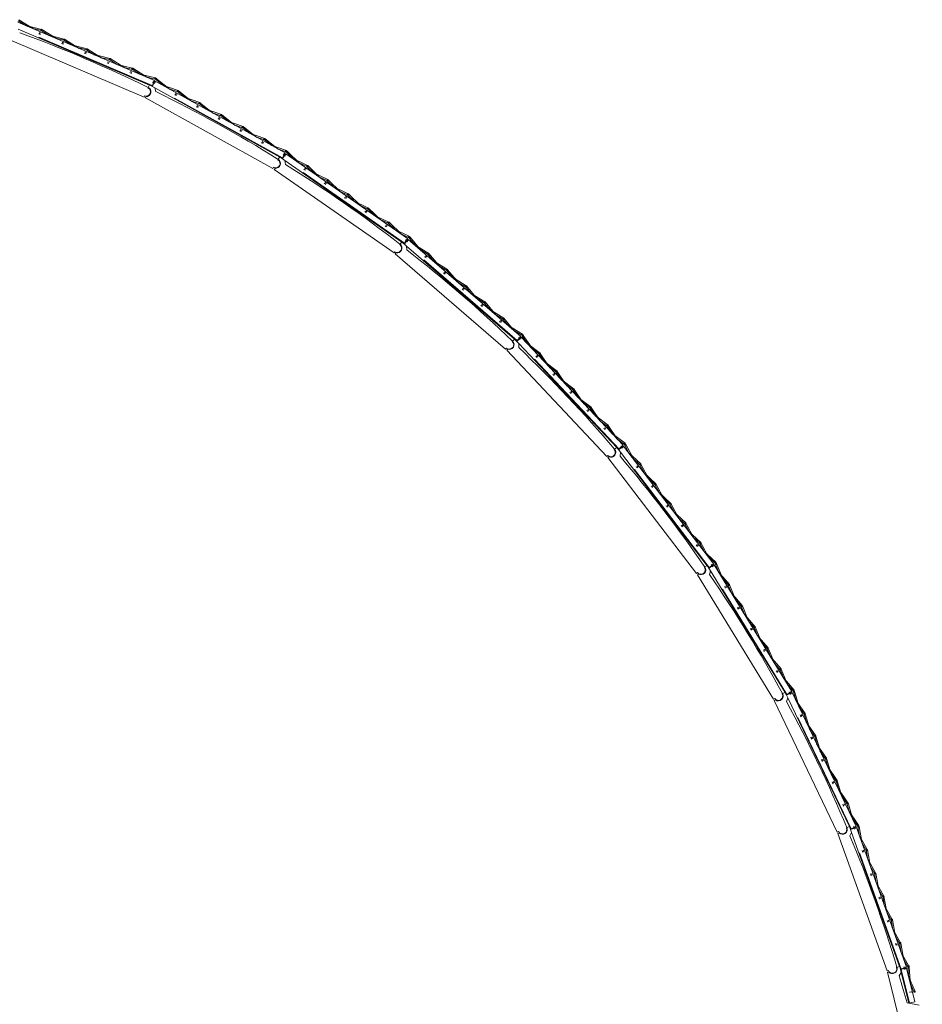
# Model space of a CAD drawing. Header units: metres. Extents: x 135583 to 135939, y 457896 to 458258.
# Tile 587 of 599: x 135721 to 135736, y 458238 to 458254. Entities that reach past the tile are written whole.
import ezdxf

# ---------------------------------------------------------------- set-up
doc = ezdxf.new("R2010")
doc.units = ezdxf.units.M
doc.linetypes.add('Hidden', pattern=[4, 2, -2])
doc.layers.add('NIEUWE INSTALLATIE', color=250, linetype='Continuous', lineweight=0)

msp = doc.modelspace()

# ---------------------------------------------------------------- linework, layer by layer
at = {"layer": 'NIEUWE INSTALLATIE', "linetype": 'Hidden'}
for p, q in [((135723.341, 458252.435), (135721.126, 458253.379)), ((135725.451, 458251.262), (135723.345, 458252.429)), ((135727.429, 458249.879), (135725.454, 458251.256)), ((135729.255, 458248.299), (135727.432, 458249.873)), ((135730.908, 458246.54), (135729.257, 458248.293)), ((135732.372, 458244.621), (135730.91, 458246.534)), ((135733.631, 458242.561), (135732.373, 458244.614)), ((135734.672, 458240.382), (135733.632, 458242.554)), ((135735.483, 458238.109), (135734.671, 458240.376)), ((135735.616, 458237.555), (135735.482, 458238.102))]:
    msp.add_line(p, q, dxfattribs=at)
at = {"layer": 'NIEUWE INSTALLATIE'}
for p, q in [((135723.376, 458252.517), (135721.161, 458253.462)), ((135721.169, 458253.486), (135721.302, 458253.402)), ((135721.417, 458253.353), (135721.18, 458253.503)), ((135721.546, 458253.346), (135721.274, 458253.414)), ((135721.168, 458253.35), (135723.296, 458252.443)), ((135721.389, 458253.365), (135721.542, 458253.327)), ((135721.5, 458253.277), (135721.513, 458253.268)), ((135721.524, 458253.285), (135721.511, 458253.293)), ((135721.516, 458253.267), (135721.531, 458253.264)), ((135721.535, 458253.283), (135721.521, 458253.287)), ((135721.539, 458253.328), (135721.671, 458253.244)), ((135721.786, 458253.195), (135721.549, 458253.345)), ((135721.915, 458253.189), (135721.643, 458253.256)), ((135721.031, 458253.175), (135723.207, 458252.247)), ((135721.758, 458253.207), (135721.911, 458253.17)), ((135721.869, 458253.119), (135721.882, 458253.111)), ((135721.893, 458253.128), (135721.88, 458253.136)), ((135721.885, 458253.11), (135721.9, 458253.106)), ((135721.905, 458253.126), (135721.89, 458253.129)), ((135721.908, 458253.171), (135722.041, 458253.087)), ((135722.156, 458253.038), (135721.918, 458253.188)), ((135722.285, 458253.032), (135722.012, 458253.099)), ((135722.127, 458253.05), (135722.28, 458253.012)), ((135722.239, 458252.962), (135722.251, 458252.954)), ((135722.262, 458252.971), (135722.249, 458252.979)), ((135722.254, 458252.952), (135722.269, 458252.949)), ((135722.274, 458252.968), (135722.259, 458252.972)), ((135722.277, 458253.013), (135722.41, 458252.929)), ((135722.525, 458252.88), (135722.288, 458253.03)), ((135722.654, 458252.874), (135722.381, 458252.942)), ((135722.496, 458252.892), (135722.649, 458252.855)), ((135722.608, 458252.804), (135722.621, 458252.796)), ((135722.631, 458252.813), (135722.618, 458252.821)), ((135722.623, 458252.795), (135722.638, 458252.791)), ((135722.643, 458252.811), (135722.628, 458252.814)), ((135722.646, 458252.856), (135722.779, 458252.772)), ((135722.894, 458252.723), (135722.657, 458252.873)), ((135723.023, 458252.717), (135722.751, 458252.784)), ((135722.866, 458252.735), (135723.018, 458252.697)), ((135722.977, 458252.647), (135722.99, 458252.639)), ((135723, 458252.656), (135722.988, 458252.664)), ((135722.993, 458252.637), (135723.007, 458252.634)), ((135723.012, 458252.653), (135722.997, 458252.657)), ((135723.015, 458252.699), (135723.148, 458252.615)), ((135723.263, 458252.565), (135723.026, 458252.715)), ((135723.392, 458252.559), (135723.12, 458252.627)), ((135723.235, 458252.578), (135723.387, 458252.54)), ((135723.296, 458252.445), (135723.274, 458252.405)), ((135723.384, 458252.396), (135723.296, 458252.445)), ((135723.313, 458252.436), (135723.337, 458252.425)), ((135723.376, 458252.517), (135723.337, 458252.425)), ((135723.34, 458252.421), (135723.388, 458252.508)), ((135723.346, 458252.489), (135723.359, 458252.481)), ((135723.37, 458252.498), (135723.357, 458252.506)), ((135723.37, 458252.472), (135723.385, 458252.467)), ((135723.391, 458252.486), (135723.377, 458252.491)), ((135725.494, 458251.341), (135723.388, 458252.508)), ((135723.399, 458252.531), (135723.523, 458252.434)), ((135723.632, 458252.373), (135723.412, 458252.546)), ((135723.76, 458252.353), (135723.496, 458252.449)), ((135723.207, 458252.247), (135723.216, 458252.268)), ((135723.271, 458252.396), (135723.274, 458252.403)), ((135723.401, 458252.335), (135723.384, 458252.396)), ((135723.384, 458252.396), (135725.408, 458251.274)), ((135723.605, 458252.388), (135723.753, 458252.335)), ((135723.707, 458252.289), (135723.719, 458252.279)), ((135723.731, 458252.295), (135723.719, 458252.304)), ((135723.721, 458252.278), (135723.736, 458252.273)), ((135723.742, 458252.292), (135723.728, 458252.297)), ((135723.75, 458252.336), (135723.874, 458252.239)), ((135723.983, 458252.178), (135723.763, 458252.352)), ((135724.111, 458252.159), (135723.847, 458252.254)), ((135723.239, 458252.254), (135723.229, 458252.236)), ((135723.229, 458252.236), (135725.298, 458251.089)), ((135723.956, 458252.193), (135724.104, 458252.14)), ((135724.082, 458252.101), (135724.07, 458252.11)), ((135724.093, 458252.097), (135724.079, 458252.102)), ((135724.101, 458252.142), (135724.225, 458252.044)), ((135724.334, 458251.984), (135724.114, 458252.157)), ((135724.058, 458252.094), (135724.07, 458252.085)), ((135724.072, 458252.083), (135724.087, 458252.078)), ((135724.462, 458251.964), (135724.198, 458252.059)), ((135724.307, 458251.999), (135724.455, 458251.946)), ((135724.452, 458251.947), (135724.576, 458251.85)), ((135724.685, 458251.789), (135724.465, 458251.963)), ((135724.409, 458251.9), (135724.421, 458251.89)), ((135724.433, 458251.906), (135724.421, 458251.915)), ((135724.423, 458251.889), (135724.438, 458251.884)), ((135724.444, 458251.902), (135724.43, 458251.907)), ((135724.813, 458251.77), (135724.549, 458251.865)), ((135724.658, 458251.804), (135724.806, 458251.751)), ((135724.76, 458251.705), (135724.772, 458251.696)), ((135724.784, 458251.711), (135724.771, 458251.722)), ((135724.775, 458251.694), (135724.789, 458251.689)), ((135724.796, 458251.708), (135724.781, 458251.713)), ((135724.803, 458251.753), (135724.927, 458251.655)), ((135725.036, 458251.595), (135724.816, 458251.768)), ((135725.164, 458251.575), (135724.9, 458251.67)), ((135725.009, 458251.61), (135725.157, 458251.556)), ((135725.111, 458251.51), (135725.123, 458251.501)), ((135725.135, 458251.517), (135725.123, 458251.526)), ((135725.126, 458251.5), (135725.14, 458251.494)), ((135725.147, 458251.513), (135725.132, 458251.518)), ((135725.154, 458251.558), (135725.278, 458251.461)), ((135725.387, 458251.4), (135725.167, 458251.574)), ((135725.515, 458251.381), (135725.251, 458251.476)), ((135725.36, 458251.415), (135725.508, 458251.362)), ((135725.494, 458251.341), (135725.446, 458251.253)), ((135725.449, 458251.248), (135725.506, 458251.33)), ((135725.462, 458251.316), (135725.474, 458251.307)), ((135725.486, 458251.322), (135725.474, 458251.332)), ((135725.484, 458251.296), (135725.498, 458251.29)), ((135725.507, 458251.308), (135725.493, 458251.315)), ((135727.481, 458249.952), (135725.506, 458251.33)), ((135725.519, 458251.352), (135725.632, 458251.242)), ((135725.734, 458251.171), (135725.533, 458251.366)), ((135725.377, 458251.231), (135725.381, 458251.238)), ((135725.408, 458251.277), (135725.382, 458251.24)), ((135725.49, 458251.219), (135725.408, 458251.277)), ((135725.423, 458251.266), (135725.446, 458251.253)), ((135725.501, 458251.157), (135725.49, 458251.219)), ((135725.49, 458251.219), (135727.388, 458249.895)), ((135725.859, 458251.138), (135725.606, 458251.26)), ((135725.709, 458251.188), (135725.851, 458251.12)), ((135726.064, 458250.941), (135725.862, 458251.136)), ((135725.298, 458251.089), (135725.309, 458251.109)), ((135725.331, 458251.092), (135725.319, 458251.076)), ((135725.319, 458251.076), (135727.26, 458249.722)), ((135725.8, 458251.079), (135725.811, 458251.069)), ((135725.813, 458251.067), (135725.827, 458251.06)), ((135725.825, 458251.083), (135725.814, 458251.094)), ((135725.836, 458251.078), (135725.822, 458251.085)), ((135725.848, 458251.122), (135725.961, 458251.013)), ((135726.188, 458250.909), (135725.936, 458251.03)), ((135726.038, 458250.959), (135726.18, 458250.891)), ((135726.129, 458250.85), (135726.14, 458250.839)), ((135726.154, 458250.853), (135726.143, 458250.864)), ((135726.143, 458250.837), (135726.156, 458250.831)), ((135726.165, 458250.849), (135726.151, 458250.855)), ((135726.177, 458250.892), (135726.29, 458250.783)), ((135726.393, 458250.711), (135726.191, 458250.907)), ((135726.518, 458250.679), (135726.265, 458250.801)), ((135726.367, 458250.729), (135726.509, 458250.661)), ((135726.506, 458250.663), (135726.619, 458250.553)), ((135726.722, 458250.482), (135726.52, 458250.677)), ((135726.458, 458250.62), (135726.469, 458250.609)), ((135726.483, 458250.624), (135726.472, 458250.634)), ((135726.472, 458250.608), (135726.485, 458250.601)), ((135726.494, 458250.619), (135726.48, 458250.626)), ((135726.847, 458250.449), (135726.594, 458250.571)), ((135726.696, 458250.499), (135726.838, 458250.431)), ((135726.787, 458250.39), (135726.798, 458250.38)), ((135726.812, 458250.394), (135726.801, 458250.405)), ((135726.801, 458250.378), (135726.815, 458250.371)), ((135726.823, 458250.389), (135726.81, 458250.396)), ((135726.835, 458250.433), (135726.948, 458250.324)), ((135727.051, 458250.252), (135726.849, 458250.447)), ((135727.176, 458250.22), (135726.923, 458250.341)), ((135727.026, 458250.27), (135727.167, 458250.202)), ((135727.165, 458250.203), (135727.278, 458250.094)), ((135727.38, 458250.023), (135727.179, 458250.218)), ((135727.117, 458250.161), (135727.127, 458250.15)), ((135727.13, 458250.148), (135727.144, 458250.142)), ((135727.141, 458250.165), (135727.131, 458250.175)), ((135727.152, 458250.16), (135727.139, 458250.166)), ((135727.505, 458249.99), (135727.252, 458250.112)), ((135727.355, 458250.04), (135727.496, 458249.972)), ((135727.353, 458249.856), (135727.357, 458249.862)), ((135727.388, 458249.898), (135727.358, 458249.864)), ((135727.463, 458249.832), (135727.388, 458249.898)), ((135727.402, 458249.885), (135727.424, 458249.87)), ((135727.481, 458249.952), (135727.424, 458249.87)), ((135727.426, 458249.865), (135727.491, 458249.941)), ((135727.446, 458249.931), (135727.457, 458249.921)), ((135727.471, 458249.935), (135727.46, 458249.945)), ((135727.466, 458249.909), (135727.479, 458249.902)), ((135727.489, 458249.919), (135727.477, 458249.926)), ((135729.314, 458248.367), (135727.491, 458249.941)), ((135727.506, 458249.961), (135727.607, 458249.841)), ((135727.702, 458249.759), (135727.521, 458249.974)), ((135727.823, 458249.713), (135727.584, 458249.861)), ((135727.26, 458249.722), (135727.273, 458249.741)), ((135727.292, 458249.722), (135727.279, 458249.707)), ((135727.279, 458249.707), (135729.07, 458248.161)), ((135727.468, 458249.769), (135727.463, 458249.832)), ((135727.463, 458249.832), (135729.215, 458248.32)), ((135727.678, 458249.779), (135727.812, 458249.696)), ((135728.006, 458249.496), (135727.825, 458249.711)), ((135727.758, 458249.661), (135727.767, 458249.649)), ((135727.77, 458249.647), (135727.783, 458249.639)), ((135727.783, 458249.662), (135727.773, 458249.674)), ((135727.793, 458249.656), (135727.78, 458249.664)), ((135727.81, 458249.699), (135727.911, 458249.578)), ((135728.127, 458249.451), (135727.888, 458249.598)), ((135727.982, 458249.517), (135728.116, 458249.434)), ((135728.062, 458249.399), (135728.071, 458249.387)), ((135728.074, 458249.385), (135728.087, 458249.377)), ((135728.087, 458249.4), (135728.077, 458249.411)), ((135728.097, 458249.394), (135728.084, 458249.402)), ((135728.114, 458249.436), (135728.215, 458249.316)), ((135728.309, 458249.234), (135728.129, 458249.449)), ((135728.43, 458249.189), (135728.191, 458249.336)), ((135728.286, 458249.254), (135728.42, 458249.172)), ((135728.365, 458249.136), (135728.375, 458249.125)), ((135728.377, 458249.123), (135728.39, 458249.115)), ((135728.39, 458249.138), (135728.381, 458249.149)), ((135728.401, 458249.132), (135728.388, 458249.14)), ((135728.418, 458249.174), (135728.519, 458249.054)), ((135728.613, 458248.972), (135728.433, 458249.187)), ((135728.734, 458248.927), (135728.495, 458249.074)), ((135728.59, 458248.992), (135728.724, 458248.91)), ((135728.721, 458248.912), (135728.822, 458248.791)), ((135728.917, 458248.71), (135728.737, 458248.925)), ((135728.669, 458248.874), (135728.679, 458248.863)), ((135728.681, 458248.86), (135728.694, 458248.853)), ((135728.694, 458248.875), (135728.684, 458248.887)), ((135728.705, 458248.87), (135728.692, 458248.877)), ((135729.038, 458248.664), (135728.799, 458248.812)), ((135728.894, 458248.73), (135729.028, 458248.647)), ((135728.973, 458248.612), (135728.983, 458248.6)), ((135728.985, 458248.598), (135728.998, 458248.59)), ((135728.998, 458248.613), (135728.988, 458248.625)), ((135729.008, 458248.607), (135728.996, 458248.615)), ((135729.025, 458248.649), (135729.126, 458248.529)), ((135729.221, 458248.447), (135729.04, 458248.662)), ((135729.342, 458248.402), (135729.103, 458248.549)), ((135729.197, 458248.468), (135729.331, 458248.385)), ((135729.177, 458248.284), (135729.181, 458248.29)), ((135729.216, 458248.322), (135729.183, 458248.291)), ((135729.284, 458248.25), (135729.216, 458248.322)), ((135729.229, 458248.308), (135729.248, 458248.291)), ((135729.314, 458248.367), (135729.248, 458248.291)), ((135729.25, 458248.286), (135729.323, 458248.355)), ((135729.277, 458248.35), (135729.286, 458248.338)), ((135729.302, 458248.351), (135729.292, 458248.362)), ((135729.295, 458248.326), (135729.307, 458248.317)), ((135729.319, 458248.333), (135729.307, 458248.342)), ((135730.974, 458246.602), (135729.323, 458248.355)), ((135729.34, 458248.373), (135729.428, 458248.243)), ((135729.514, 458248.152), (135729.356, 458248.384)), ((135729.629, 458248.094), (135729.407, 458248.265)), ((135729.07, 458248.161), (135729.085, 458248.178)), ((135729.103, 458248.158), (135729.088, 458248.144)), ((135729.088, 458248.144), (135730.711, 458246.422)), ((135729.282, 458248.186), (135729.284, 458248.25)), ((135729.284, 458248.25), (135730.871, 458246.565)), ((135729.493, 458248.174), (135729.617, 458248.079)), ((135729.559, 458248.049), (135729.568, 458248.036)), ((135729.57, 458248.034), (135729.582, 458248.025)), ((135729.584, 458248.047), (135729.576, 458248.06)), ((135729.594, 458248.041), (135729.582, 458248.05)), ((135729.615, 458248.081), (135729.703, 458247.951)), ((135729.789, 458247.86), (135729.632, 458248.092)), ((135729.905, 458247.802), (135729.682, 458247.973)), ((135729.768, 458247.882), (135729.892, 458247.786)), ((135729.89, 458247.789), (135729.978, 458247.659)), ((135730.064, 458247.568), (135729.907, 458247.8)), ((135729.835, 458247.757), (135729.843, 458247.744)), ((135729.845, 458247.742), (135729.857, 458247.733)), ((135729.86, 458247.755), (135729.851, 458247.768)), ((135729.869, 458247.748), (135729.857, 458247.758)), ((135730.18, 458247.51), (135729.957, 458247.681)), ((135730.043, 458247.59), (135730.168, 458247.494)), ((135730.11, 458247.465), (135730.118, 458247.452)), ((135730.135, 458247.463), (135730.126, 458247.476)), ((135730.145, 458247.456), (135730.133, 458247.466)), ((135730.166, 458247.497), (135730.254, 458247.366)), ((135730.339, 458247.275), (135730.182, 458247.508)), ((135730.12, 458247.45), (135730.132, 458247.441)), ((135730.455, 458247.218), (135730.232, 458247.389)), ((135730.318, 458247.298), (135730.443, 458247.202)), ((135730.385, 458247.172), (135730.393, 458247.16)), ((135730.396, 458247.158), (135730.408, 458247.148)), ((135730.41, 458247.171), (135730.402, 458247.184)), ((135730.42, 458247.164), (135730.408, 458247.174)), ((135730.441, 458247.205), (135730.529, 458247.074)), ((135730.615, 458246.983), (135730.457, 458247.216)), ((135730.73, 458246.926), (135730.508, 458247.097)), ((135730.593, 458247.006), (135730.718, 458246.91)), ((135730.66, 458246.88), (135730.669, 458246.868)), ((135730.671, 458246.866), (135730.683, 458246.856)), ((135730.685, 458246.879), (135730.677, 458246.892)), ((135730.695, 458246.872), (135730.683, 458246.881)), ((135730.716, 458246.912), (135730.804, 458246.782)), ((135730.89, 458246.691), (135730.733, 458246.924)), ((135731.006, 458246.634), (135730.783, 458246.805)), ((135730.869, 458246.714), (135730.993, 458246.618)), ((135730.829, 458246.533), (135730.835, 458246.539)), ((135730.872, 458246.567), (135730.836, 458246.54)), ((135730.933, 458246.488), (135730.872, 458246.567)), ((135730.883, 458246.552), (135730.901, 458246.533)), ((135730.974, 458246.602), (135730.901, 458246.533)), ((135730.902, 458246.528), (135730.982, 458246.588)), ((135730.935, 458246.588), (135730.944, 458246.576)), ((135730.951, 458246.563), (135730.962, 458246.553)), ((135730.96, 458246.587), (135730.952, 458246.6)), ((135730.976, 458246.567), (135730.965, 458246.578)), ((135732.444, 458244.675), (135730.982, 458246.588)), ((135731.001, 458246.605), (135731.075, 458246.466)), ((135731.151, 458246.367), (135731.018, 458246.614)), ((135730.711, 458246.422), (135730.727, 458246.437)), ((135730.743, 458246.415), (135730.727, 458246.403)), ((135730.727, 458246.403), (135732.164, 458244.523)), ((135730.924, 458246.425), (135730.933, 458246.488)), ((135730.933, 458246.488), (135732.338, 458244.649)), ((135731.26, 458246.298), (135731.056, 458246.491)), ((135731.132, 458246.392), (135731.246, 458246.284)), ((135731.186, 458246.26), (135731.193, 458246.247)), ((135731.195, 458246.244), (135731.206, 458246.234)), ((135731.21, 458246.256), (135731.203, 458246.269)), ((135731.219, 458246.248), (135731.208, 458246.259)), ((135731.244, 458246.286), (135731.319, 458246.148)), ((135731.395, 458246.048), (135731.262, 458246.296)), ((135731.504, 458245.979), (135731.3, 458246.172)), ((135731.376, 458246.073), (135731.49, 458245.965)), ((135731.429, 458245.941), (135731.436, 458245.928)), ((135731.438, 458245.925), (135731.449, 458245.915)), ((135731.454, 458245.937), (135731.447, 458245.951)), ((135731.463, 458245.929), (135731.452, 458245.94)), ((135731.488, 458245.967), (135731.562, 458245.829)), ((135731.638, 458245.729), (135731.506, 458245.977)), ((135731.747, 458245.66), (135731.544, 458245.853)), ((135731.62, 458245.754), (135731.734, 458245.646)), ((135731.673, 458245.622), (135731.68, 458245.609)), ((135731.682, 458245.606), (135731.693, 458245.596)), ((135731.698, 458245.618), (135731.691, 458245.632)), ((135731.707, 458245.611), (135731.696, 458245.621)), ((135731.732, 458245.648), (135731.806, 458245.51)), ((135731.882, 458245.411), (135731.749, 458245.658)), ((135731.991, 458245.342), (135731.787, 458245.534)), ((135731.863, 458245.435), (135731.977, 458245.327)), ((135731.917, 458245.303), (135731.924, 458245.29)), ((135731.926, 458245.288), (135731.937, 458245.277)), ((135731.942, 458245.3), (135731.934, 458245.313)), ((135731.951, 458245.292), (135731.94, 458245.302)), ((135731.976, 458245.33), (135732.05, 458245.191)), ((135732.126, 458245.092), (135731.993, 458245.339)), ((135732.235, 458245.023), (135732.031, 458245.216)), ((135732.107, 458245.116), (135732.221, 458245.008)), ((135732.16, 458244.985), (135732.168, 458244.971)), ((135732.17, 458244.969), (135732.181, 458244.958)), ((135732.185, 458244.981), (135732.178, 458244.994)), ((135732.194, 458244.973), (135732.183, 458244.983)), ((135732.219, 458245.011), (135732.294, 458244.872)), ((135732.369, 458244.773), (135732.237, 458245.02)), ((135732.479, 458244.704), (135732.275, 458244.897)), ((135732.351, 458244.797), (135732.465, 458244.689)), ((135732.293, 458244.622), (135732.299, 458244.627)), ((135732.339, 458244.652), (135732.3, 458244.628)), ((135732.391, 458244.566), (135732.339, 458244.652)), ((135732.349, 458244.635), (135732.365, 458244.615)), ((135732.444, 458244.675), (135732.365, 458244.615)), ((135732.365, 458244.609), (135732.45, 458244.661)), ((135732.404, 458244.666), (135732.411, 458244.652)), ((135732.417, 458244.639), (135732.427, 458244.628)), ((135732.429, 458244.662), (135732.422, 458244.675)), ((135732.442, 458244.641), (135732.432, 458244.652)), ((135733.708, 458242.608), (135732.45, 458244.661)), ((135732.471, 458244.676), (135732.53, 458244.53)), ((135732.596, 458244.424), (135732.489, 458244.683)), ((135732.164, 458244.523), (135732.182, 458244.537)), ((135732.195, 458244.513), (135732.178, 458244.503)), ((135732.178, 458244.503), (135733.414, 458242.485)), ((135732.376, 458244.504), (135732.391, 458244.566)), ((135732.391, 458244.566), (135733.6, 458242.593)), ((135732.697, 458244.344), (135732.514, 458244.557)), ((135732.58, 458244.45), (135732.682, 458244.331)), ((135732.619, 458244.313), (135732.625, 458244.299)), ((135732.627, 458244.297), (135732.637, 458244.285)), ((135732.643, 458244.307), (135732.638, 458244.321)), ((135732.652, 458244.298), (135732.642, 458244.31)), ((135732.68, 458244.333), (135732.74, 458244.188)), ((135732.805, 458244.081), (135732.699, 458244.341)), ((135732.907, 458244.002), (135732.724, 458244.214)), ((135732.789, 458244.108), (135732.892, 458243.988)), ((135732.829, 458243.971), (135732.835, 458243.957)), ((135732.836, 458243.955), (135732.846, 458243.943)), ((135732.853, 458243.965), (135732.847, 458243.979)), ((135732.861, 458243.956), (135732.851, 458243.968)), ((135732.89, 458243.991), (135732.95, 458243.846)), ((135733.015, 458243.739), (135732.909, 458243.999)), ((135733.117, 458243.659), (135732.934, 458243.872)), ((135732.999, 458243.765), (135733.101, 458243.646)), ((135733.063, 458243.623), (135733.057, 458243.637)), ((135733.1, 458243.649), (135733.159, 458243.504)), ((135733.225, 458243.397), (135733.118, 458243.657)), ((135733.039, 458243.629), (135733.044, 458243.615)), ((135733.046, 458243.612), (135733.056, 458243.601)), ((135733.071, 458243.614), (135733.061, 458243.625)), ((135733.326, 458243.317), (135733.143, 458243.53)), ((135733.209, 458243.423), (135733.311, 458243.304)), ((135733.434, 458243.055), (135733.328, 458243.314)), ((135733.248, 458243.287), (135733.254, 458243.273)), ((135733.256, 458243.27), (135733.265, 458243.259)), ((135733.272, 458243.28), (135733.267, 458243.294)), ((135733.281, 458243.272), (135733.271, 458243.283)), ((135733.309, 458243.307), (135733.369, 458243.161)), ((135733.536, 458242.975), (135733.353, 458243.188)), ((135733.418, 458243.081), (135733.521, 458242.962)), ((135733.458, 458242.945), (135733.464, 458242.931)), ((135733.465, 458242.928), (135733.475, 458242.916)), ((135733.482, 458242.938), (135733.476, 458242.952)), ((135733.49, 458242.929), (135733.48, 458242.941)), ((135733.519, 458242.965), (135733.579, 458242.819)), ((135733.644, 458242.712), (135733.538, 458242.972)), ((135733.746, 458242.633), (135733.563, 458242.845)), ((135733.628, 458242.739), (135733.73, 458242.62)), ((135733.552, 458242.57), (135733.559, 458242.574)), ((135733.601, 458242.595), (135733.56, 458242.576)), ((135733.644, 458242.505), (135733.601, 458242.595)), ((135733.609, 458242.578), (135733.623, 458242.556)), ((135733.708, 458242.608), (135733.623, 458242.556)), ((135733.623, 458242.55), (135733.713, 458242.593)), ((135733.668, 458242.602), (135733.673, 458242.588)), ((135733.677, 458242.574), (135733.686, 458242.562)), ((135733.692, 458242.596), (135733.686, 458242.61)), ((135733.703, 458242.573), (135733.694, 458242.586)), ((135734.753, 458240.421), (135733.713, 458242.593)), ((135733.735, 458242.605), (135733.779, 458242.455)), ((135733.833, 458242.342), (135733.754, 458242.611)), ((135733.414, 458242.485), (135733.433, 458242.497)), ((135733.443, 458242.472), (135733.425, 458242.464)), ((135733.425, 458242.464), (135734.447, 458240.33)), ((135733.623, 458242.445), (135733.644, 458242.505)), ((135733.644, 458242.505), (135734.644, 458240.418)), ((135733.926, 458242.252), (135733.766, 458242.482)), ((135733.82, 458242.37), (135733.909, 458242.241)), ((135733.845, 458242.23), (135733.849, 458242.215)), ((135733.851, 458242.212), (135733.859, 458242.2)), ((135733.869, 458242.221), (135733.864, 458242.235)), ((135733.876, 458242.211), (135733.867, 458242.224)), ((135733.908, 458242.243), (135733.952, 458242.093)), ((135734.006, 458241.98), (135733.927, 458242.249)), ((135734.099, 458241.89), (135733.939, 458242.12)), ((135733.993, 458242.008), (135734.083, 458241.879)), ((135734.081, 458241.881), (135734.126, 458241.731)), ((135734.18, 458241.618), (135734.101, 458241.887)), ((135734.019, 458241.868), (135734.023, 458241.853)), ((135734.024, 458241.85), (135734.033, 458241.838)), ((135734.042, 458241.859), (135734.038, 458241.874)), ((135734.049, 458241.849), (135734.041, 458241.862)), ((135734.273, 458241.528), (135734.112, 458241.759)), ((135734.166, 458241.646), (135734.256, 458241.517)), ((135734.192, 458241.506), (135734.196, 458241.491)), ((135734.198, 458241.489), (135734.206, 458241.476)), ((135734.215, 458241.497), (135734.211, 458241.512)), ((135734.223, 458241.488), (135734.214, 458241.5)), ((135734.255, 458241.519), (135734.299, 458241.369)), ((135734.353, 458241.256), (135734.274, 458241.525)), ((135734.446, 458241.166), (135734.286, 458241.397)), ((135734.34, 458241.284), (135734.43, 458241.155)), ((135734.365, 458241.144), (135734.37, 458241.129)), ((135734.371, 458241.127), (135734.38, 458241.114)), ((135734.389, 458241.135), (135734.384, 458241.15)), ((135734.396, 458241.126), (135734.387, 458241.138)), ((135734.428, 458241.158), (135734.473, 458241.007)), ((135734.527, 458240.894), (135734.447, 458241.163)), ((135734.619, 458240.804), (135734.459, 458241.035)), ((135734.513, 458240.922), (135734.603, 458240.793)), ((135734.539, 458240.782), (135734.543, 458240.767)), ((135734.544, 458240.765), (135734.553, 458240.752)), ((135734.562, 458240.773), (135734.558, 458240.788)), ((135734.569, 458240.764), (135734.561, 458240.776)), ((135734.602, 458240.796), (135734.646, 458240.645)), ((135734.7, 458240.532), (135734.621, 458240.801)), ((135734.793, 458240.442), (135734.633, 458240.673)), ((135734.687, 458240.56), (135734.776, 458240.431)), ((135734.447, 458240.33), (135734.468, 458240.34)), ((135734.476, 458240.314), (135734.457, 458240.307)), ((135734.457, 458240.307), (135735.254, 458238.079)), ((135734.594, 458240.4), (135734.601, 458240.403)), ((135734.645, 458240.42), (135734.603, 458240.404)), ((135734.679, 458240.325), (135734.645, 458240.42)), ((135734.651, 458240.402), (135734.663, 458240.378)), ((135734.652, 458240.268), (135734.679, 458240.325)), ((135734.662, 458240.372), (135734.756, 458240.406)), ((135734.753, 458240.421), (135734.663, 458240.378)), ((135734.679, 458240.325), (135735.458, 458238.147)), ((135734.712, 458240.42), (135734.716, 458240.406)), ((135734.719, 458240.391), (135734.726, 458240.378)), ((135734.735, 458240.411), (135734.731, 458240.426)), ((135734.744, 458240.388), (135734.737, 458240.401)), ((135735.567, 458238.139), (135734.756, 458240.406)), ((135734.779, 458240.416), (135734.808, 458240.262)), ((135734.933, 458240.045), (135734.797, 458240.291)), ((135734.85, 458240.144), (135734.799, 458240.42)), ((135734.84, 458240.173), (135734.915, 458240.035)), ((135734.85, 458240.031), (135734.853, 458240.016)), ((135734.854, 458240.013), (135734.862, 458240)), ((135734.873, 458240.02), (135734.87, 458240.035)), ((135734.879, 458240.01), (135734.872, 458240.023)), ((135734.914, 458240.038), (135734.943, 458239.884)), ((135734.985, 458239.766), (135734.934, 458240.042)), ((135735.068, 458239.667), (135734.933, 458239.913)), ((135734.975, 458239.795), (135735.051, 458239.657)), ((135734.986, 458239.653), (135734.988, 458239.638)), ((135735.008, 458239.642), (135735.005, 458239.657)), ((135735.014, 458239.632), (135735.007, 458239.645)), ((135735.05, 458239.66), (135735.078, 458239.506)), ((135735.12, 458239.388), (135735.069, 458239.664)), ((135734.989, 458239.635), (135734.997, 458239.622)), ((135735.203, 458239.289), (135735.068, 458239.535)), ((135735.11, 458239.417), (135735.186, 458239.279)), ((135735.121, 458239.275), (135735.124, 458239.261)), ((135735.125, 458239.258), (135735.132, 458239.244)), ((135735.143, 458239.264), (135735.141, 458239.279)), ((135735.15, 458239.254), (135735.142, 458239.267)), ((135735.185, 458239.283), (135735.213, 458239.128)), ((135735.256, 458239.01), (135735.204, 458239.286)), ((135735.339, 458238.911), (135735.203, 458239.157)), ((135735.245, 458239.039), (135735.321, 458238.902)), ((135735.256, 458238.898), (135735.259, 458238.883)), ((135735.26, 458238.88), (135735.267, 458238.866)), ((135735.278, 458238.886), (135735.276, 458238.901)), ((135735.285, 458238.876), (135735.277, 458238.889)), ((135735.32, 458238.905), (135735.349, 458238.75)), ((135735.391, 458238.632), (135735.34, 458238.908)), ((135735.474, 458238.533), (135735.338, 458238.779)), ((135735.38, 458238.661), (135735.456, 458238.524)), ((135735.414, 458238.509), (135735.411, 458238.523)), ((135735.455, 458238.527), (135735.484, 458238.372)), ((135735.526, 458238.254), (135735.475, 458238.53)), ((135735.391, 458238.52), (135735.394, 458238.505)), ((135735.395, 458238.502), (135735.402, 458238.489)), ((135735.42, 458238.498), (135735.413, 458238.512)), ((135735.609, 458238.156), (135735.473, 458238.401)), ((135735.516, 458238.284), (135735.592, 458238.146)), ((135735.254, 458238.079), (135735.275, 458238.087)), ((135735.281, 458238.06), (135735.261, 458238.056)), ((135735.261, 458238.056), (135735.825, 458235.758)), ((135735.407, 458238.134), (135735.414, 458238.137)), ((135735.46, 458238.148), (135735.416, 458238.138)), ((135735.451, 458237.997), (135735.484, 458238.051)), ((135735.484, 458238.051), (135735.46, 458238.148)), ((135735.464, 458238.13), (135735.473, 458238.105)), ((135735.472, 458238.1), (135735.569, 458238.124)), ((135735.567, 458238.139), (135735.473, 458238.105)), ((135735.484, 458238.051), (135735.606, 458237.553)), ((135735.527, 458238.142), (135735.529, 458238.127)), ((135735.531, 458238.112), (135735.536, 458238.099)), ((135735.549, 458238.131), (135735.546, 458238.146)), ((135735.555, 458238.106), (135735.549, 458238.12)), ((135735.703, 458237.577), (135735.569, 458238.124)), ((135735.593, 458238.131), (135735.606, 458237.974)), ((135735.635, 458237.853), (135735.613, 458238.133)), ((135735.708, 458237.746), (135735.598, 458238.004)), ((135735.624, 458237.741), (135735.625, 458237.726)), ((135735.628, 458237.883), (135735.689, 458237.738)), ((135735.645, 458237.727), (135735.644, 458237.742)), ((135735.703, 458237.577), (135735.607, 458237.553)), ((135735.774, 458237.52), (135735.578, 458237.559))]:
    msp.add_line(p, q, dxfattribs=at)
for centre, radius, start, end in [((135713.881, 458233.265), 21.319, 63.8595, 69.9456), ((135723.243, 458252.332), 0.07, 246.9025, 66.9025), ((135714.07, 458233.167), 21.319, 57.9578, 64.044), ((135725.343, 458251.17), 0.07, 241.0009, 61.0009), ((135714.248, 458233.049), 21.319, 52.0562, 58.1423), ((135727.313, 458249.798), 0.07, 235.0993, 55.0993), ((135714.414, 458232.914), 21.319, 46.1545, 52.2407), ((135729.131, 458248.231), 0.07, 229.1976, 49.1976), ((135714.564, 458232.763), 21.319, 40.2529, 46.339), ((135730.778, 458246.485), 0.07, 223.296, 43.296), ((135714.698, 458232.597), 21.319, 34.3513, 40.4374), ((135732.237, 458244.58), 0.07, 217.3943, 37.3943), ((135714.814, 458232.418), 21.319, 28.4496, 34.5358), ((135733.492, 458242.534), 0.07, 211.4927, 31.4927), ((135714.911, 458232.228), 21.319, 22.548, 28.6341), ((135734.531, 458240.37), 0.07, 205.5911, 25.5911), ((135714.989, 458232.03), 21.319, 16.6463, 22.7325), ((135735.341, 458238.111), 0.07, 199.6894, 19.6894), ((135715.045, 458231.824), 21.319, 15.6053, 16.8308)]:
    msp.add_arc(centre, radius, start, end, dxfattribs=at)
for centre, major_axis, start_param, end_param in [((135721.544, 458253.337), (-0.00392, -0.0092), 4.712389, 7.853981), ((135721.544, 458253.337), (-0.00392, -0.0092), 4.712389, 7.853981), ((135721.544, 458253.337), (-0.00971, 0.0024), 2.980717, 6.12231), ((135721.544, 458253.337), (-0.00971, 0.0024), 2.980717, 6.12231), ((135721.913, 458253.179), (-0.0001, -0.01), 4.319689, 7.461282), ((135721.913, 458253.179), (-0.0001, -0.01), 4.319689, 7.461282), ((135721.913, 458253.179), (-0.00985, 0.0017), 2.909769, 6.051361), ((135721.913, 458253.179), (-0.00985, 0.0017), 2.909769, 6.051361), ((135722.282, 458253.022), (-0.0024, -0.00971), 4.551514, 7.693106), ((135722.282, 458253.022), (-0.0024, -0.00971), 4.551514, 7.693106), ((135722.282, 458253.022), (-0.01, 0.0001), 2.748894, 5.890486), ((135722.282, 458253.022), (-0.01, 0.0001), 2.748894, 5.890486), ((135722.651, 458252.864), (-0.0001, -0.01), 4.31969, 7.461283), ((135722.651, 458252.864), (-0.0001, -0.01), 4.31969, 7.461283), ((135722.651, 458252.864), (-0.0092, 0.00392), 3.141593, 6.283185), ((135722.651, 458252.864), (-0.0092, 0.00392), 3.141593, 6.283185), ((135723.021, 458252.707), (-0.0001, -0.01), 4.31969, 7.461283), ((135723.021, 458252.707), (-0.0001, -0.01), 4.31969, 7.461283), ((135723.021, 458252.707), (-0.0092, 0.00392), 3.141593, 6.283185), ((135723.021, 458252.707), (-0.0092, 0.00392), 3.141593, 6.283185), ((135723.374, 458252.482), (0.00118, -0.00993), 4.087866, 5.819228), ((135723.374, 458252.482), (-0.00413, -0.00911), 3.221874, 4.632105), ((135723.364, 458252.49), (0.00861, -0.00509), 5.366887, 6.414085), ((135723.364, 458252.49), (0.00373, -0.00928), 0.785398, 2.195629), ((135723.39, 458252.55), (-0.00928, -0.00373), 5.497787, 8.63938), ((135723.39, 458252.55), (-0.0001, -0.01), 1.178097, 4.31969), ((135723.405, 458252.539), (-0.00993, -0.00118), 5.658663, 8.800255), ((135723.405, 458252.539), (0.00542, -0.0084), 0.491397, 3.63299), ((135723.239, 458252.334), (0.0379, -0.0704), 5.785696, 8.473804), ((135723.756, 458252.344), (-0.00485, -0.00875), 4.712389, 7.853981), ((135723.756, 458252.344), (-0.00485, -0.00875), 4.712389, 7.853981), ((135723.756, 458252.344), (-0.00941, 0.00338), 2.980717, 6.12231), ((135723.756, 458252.344), (-0.00941, 0.00338), 2.980717, 6.12231), ((135724.107, 458252.15), (-0.00113, -0.00994), 4.319689, 7.461282), ((135724.107, 458252.15), (-0.00113, -0.00994), 4.319689, 7.461282), ((135724.107, 458252.15), (-0.00963, 0.00271), 2.909769, 6.051361), ((135724.107, 458252.15), (-0.00963, 0.00271), 2.909769, 6.051361), ((135724.458, 458251.955), (-0.00338, -0.00941), 4.551514, 7.693106), ((135724.458, 458251.955), (-0.00338, -0.00941), 4.551514, 7.693106), ((135724.458, 458251.955), (-0.00994, 0.00113), 2.748894, 5.890486), ((135724.458, 458251.955), (-0.00994, 0.00113), 2.748894, 5.890486), ((135724.809, 458251.76), (-0.00113, -0.00994), 4.31969, 7.461283), ((135724.809, 458251.76), (-0.00113, -0.00994), 4.31969, 7.461283), ((135724.809, 458251.76), (-0.00875, 0.00485), 3.141593, 6.283185), ((135724.809, 458251.76), (-0.00875, 0.00485), 3.141593, 6.283185), ((135725.16, 458251.566), (-0.00113, -0.00994), 4.31969, 7.461283), ((135725.16, 458251.566), (-0.00113, -0.00994), 4.31969, 7.461283), ((135725.16, 458251.566), (-0.00875, 0.00485), 3.141593, 6.283185), ((135725.16, 458251.566), (-0.00875, 0.00485), 3.141593, 6.283185), ((135725.489, 458251.305), (0.00015, -0.01), 4.087866, 5.819228), ((135725.489, 458251.305), (-0.00505, -0.00863), 3.221874, 4.632105), ((135725.48, 458251.314), (0.00804, -0.00595), 5.366887, 6.414085), ((135725.48, 458251.314), (0.00276, -0.00961), 0.785398, 2.195629), ((135725.511, 458251.371), (-0.00961, -0.00276), 5.497787, 8.63938), ((135725.511, 458251.371), (-0.00113, -0.00994), 1.178097, 4.31969), ((135725.526, 458251.359), (-0.01, -0.00015), 5.658663, 8.800255), ((135725.526, 458251.359), (0.00453, -0.00891), 0.491397, 3.63299), ((135725.339, 458251.172), (0.0305, -0.074), 5.785696, 8.473804), ((135725.855, 458251.129), (-0.00901, 0.00433), 2.980717, 6.12231), ((135725.855, 458251.129), (-0.00901, 0.00433), 2.980717, 6.12231), ((135725.855, 458251.129), (-0.00572, -0.0082), 4.712389, 7.853981), ((135725.855, 458251.129), (-0.00572, -0.0082), 4.712389, 7.853981), ((135726.184, 458250.9), (-0.00215, -0.00977), 4.319689, 7.461282), ((135726.184, 458250.9), (-0.00215, -0.00977), 4.319689, 7.461282), ((135726.184, 458250.9), (-0.0093, 0.00368), 2.909769, 6.051361), ((135726.184, 458250.9), (-0.0093, 0.00368), 2.909769, 6.051361), ((135726.513, 458250.67), (-0.00433, -0.00901), 4.551514, 7.693106), ((135726.513, 458250.67), (-0.00433, -0.00901), 4.551514, 7.693106), ((135726.513, 458250.67), (-0.00977, 0.00215), 2.748894, 5.890486), ((135726.513, 458250.67), (-0.00977, 0.00215), 2.748894, 5.890486), ((135726.842, 458250.44), (-0.00215, -0.00977), 4.31969, 7.461283), ((135726.842, 458250.44), (-0.00215, -0.00977), 4.31969, 7.461283), ((135726.842, 458250.44), (-0.0082, 0.00572), 3.141593, 6.283185), ((135726.842, 458250.44), (-0.0082, 0.00572), 3.141593, 6.283185), ((135727.172, 458250.211), (-0.00215, -0.00977), 4.31969, 7.461283), ((135727.172, 458250.211), (-0.00215, -0.00977), 4.31969, 7.461283), ((135727.172, 458250.211), (-0.0082, 0.00572), 3.141593, 6.283185), ((135727.172, 458250.211), (-0.0082, 0.00572), 3.141593, 6.283185), ((135727.309, 458249.801), (0.0227, -0.0767), 5.785696, 8.473804), ((135727.471, 458249.918), (-0.00088, -0.00996), 4.087866, 5.819228), ((135727.464, 458249.928), (0.00738, -0.00674), 5.366887, 6.414085), ((135727.471, 458249.918), (-0.00591, -0.00807), 3.221874, 4.632105), ((135727.464, 458249.928), (0.00175, -0.00985), 0.785398, 2.195629), ((135727.501, 458249.981), (-0.00985, -0.00175), 5.497787, 8.63938), ((135727.501, 458249.981), (-0.00215, -0.00977), 1.178097, 4.31969), ((135727.514, 458249.967), (-0.00996, 0.00088), 5.658663, 8.800255), ((135727.514, 458249.967), (0.00359, -0.00933), 0.491397, 3.63299), ((135727.818, 458249.705), (-0.00653, -0.00757), 4.712389, 7.853981), ((135727.818, 458249.705), (-0.00653, -0.00757), 4.712389, 7.853981), ((135727.818, 458249.705), (-0.00852, 0.00524), 2.980717, 6.12231), ((135727.818, 458249.705), (-0.00852, 0.00524), 2.980717, 6.12231), ((135728.121, 458249.443), (-0.00314, -0.00949), 4.319689, 7.461282), ((135728.121, 458249.443), (-0.00314, -0.00949), 4.319689, 7.461282), ((135728.121, 458249.443), (-0.00887, 0.00462), 2.909769, 6.051361), ((135728.121, 458249.443), (-0.00887, 0.00462), 2.909769, 6.051361), ((135728.425, 458249.18), (-0.00524, -0.00852), 4.551514, 7.693106), ((135728.425, 458249.18), (-0.00524, -0.00852), 4.551514, 7.693106), ((135728.425, 458249.18), (-0.00949, 0.00314), 2.748894, 5.890486), ((135728.425, 458249.18), (-0.00949, 0.00314), 2.748894, 5.890486), ((135728.729, 458248.918), (-0.00314, -0.00949), 4.31969, 7.461283), ((135728.729, 458248.918), (-0.00314, -0.00949), 4.31969, 7.461283), ((135728.729, 458248.918), (-0.00757, 0.00653), 3.141593, 6.283185), ((135728.729, 458248.918), (-0.00757, 0.00653), 3.141593, 6.283185), ((135729.033, 458248.656), (-0.00314, -0.00949), 4.31969, 7.461283), ((135729.033, 458248.656), (-0.00314, -0.00949), 4.31969, 7.461283), ((135729.033, 458248.656), (-0.00757, 0.00653), 3.141593, 6.283185), ((135729.033, 458248.656), (-0.00757, 0.00653), 3.141593, 6.283185), ((135729.127, 458248.234), (0.0147, -0.0786), 5.785696, 8.473804), ((135729.294, 458248.344), (-0.00389, -0.00921), 5.810203, 7.541565), ((135729.301, 458248.334), (-0.00189, -0.00982), 4.087866, 5.819228), ((135729.301, 458248.334), (-0.0067, -0.00742), 3.221874, 4.632105), ((135729.294, 458248.344), (0.00073, -0.00997), 0.785398, 2.195629), ((135729.337, 458248.394), (-0.00997, -0.00073), 5.497787, 8.63938), ((135729.337, 458248.394), (-0.00314, -0.00949), 1.178097, 4.31969), ((135729.348, 458248.379), (-0.00982, 0.00189), 5.658663, 8.800255), ((135729.348, 458248.379), (0.00261, -0.00965), 0.491397, 3.63299), ((135729.623, 458248.086), (-0.00728, -0.00686), 4.712389, 7.853981), ((135729.623, 458248.086), (-0.00728, -0.00686), 4.712389, 7.853981), ((135729.623, 458248.086), (-0.00793, 0.00609), 2.980717, 6.12231), ((135729.623, 458248.086), (-0.00793, 0.00609), 2.980717, 6.12231), ((135729.899, 458247.794), (-0.0041, -0.00912), 4.319689, 7.461282), ((135729.899, 458247.794), (-0.0041, -0.00912), 4.319689, 7.461282), ((135729.899, 458247.794), (-0.00835, 0.00551), 2.909769, 6.051361), ((135729.899, 458247.794), (-0.00835, 0.00551), 2.909769, 6.051361), ((135730.174, 458247.502), (-0.00609, -0.00793), 4.551514, 7.693106), ((135730.174, 458247.502), (-0.00609, -0.00793), 4.551514, 7.693106), ((135730.174, 458247.502), (-0.00912, 0.0041), 2.748894, 5.890486), ((135730.174, 458247.502), (-0.00912, 0.0041), 2.748894, 5.890486), ((135730.449, 458247.21), (-0.0041, -0.00912), 4.31969, 7.461283), ((135730.449, 458247.21), (-0.0041, -0.00912), 4.31969, 7.461283), ((135730.449, 458247.21), (-0.00686, 0.00728), 3.141593, 6.283185), ((135730.449, 458247.21), (-0.00686, 0.00728), 3.141593, 6.283185), ((135730.724, 458246.918), (-0.0041, -0.00912), 4.31969, 7.461283), ((135730.724, 458246.918), (-0.0041, -0.00912), 4.31969, 7.461283), ((135730.724, 458246.918), (-0.00686, 0.00728), 3.141593, 6.283185), ((135730.724, 458246.918), (-0.00686, 0.00728), 3.141593, 6.283185), ((135730.775, 458246.488), (0.0066, -0.0797), 5.785696, 8.473804), ((135730.952, 458246.581), (-0.00482, -0.00876), 5.810203, 7.541565), ((135730.958, 458246.57), (-0.00289, -0.00957), 4.087866, 5.135063), ((135730.958, 458246.57), (-0.00743, -0.00669), 3.221874, 4.632105), ((135730.952, 458246.581), (-0.0003, -0.01), 0.785398, 2.195629), ((135730.999, 458246.626), (-0.01, 0.0003), 5.497787, 8.63938), ((135730.999, 458246.626), (-0.0041, -0.00912), 1.178097, 4.31969), ((135731.009, 458246.61), (-0.00957, 0.00289), 5.658663, 8.800255), ((135731.009, 458246.61), (0.00161, -0.00987), 0.491397, 3.63299), ((135731.253, 458246.291), (-0.00794, -0.00607), 4.712389, 7.853981), ((135731.253, 458246.291), (-0.00794, -0.00607), 4.712389, 7.853981), ((135731.253, 458246.291), (-0.00727, 0.00687), 2.980717, 6.12231), ((135731.253, 458246.291), (-0.00727, 0.00687), 2.980717, 6.12231), ((135731.497, 458245.972), (-0.00502, -0.00865), 4.319689, 7.461282), ((135731.497, 458245.972), (-0.00502, -0.00865), 4.319689, 7.461282), ((135731.497, 458245.972), (-0.00774, 0.00634), 2.909769, 6.051361), ((135731.497, 458245.972), (-0.00774, 0.00634), 2.909769, 6.051361), ((135731.741, 458245.653), (-0.00687, -0.00727), 4.551514, 7.693106), ((135731.741, 458245.653), (-0.00687, -0.00727), 4.551514, 7.693106), ((135731.741, 458245.653), (-0.00865, 0.00502), 2.748894, 5.890486), ((135731.741, 458245.653), (-0.00865, 0.00502), 2.748894, 5.890486), ((135731.984, 458245.334), (-0.00502, -0.00865), 4.31969, 7.461283), ((135731.984, 458245.334), (-0.00502, -0.00865), 4.31969, 7.461283), ((135731.984, 458245.334), (-0.00607, 0.00794), 3.141593, 6.283185), ((135731.984, 458245.334), (-0.00607, 0.00794), 3.141593, 6.283185), ((135732.228, 458245.015), (-0.00502, -0.00865), 4.31969, 7.461283), ((135732.228, 458245.015), (-0.00502, -0.00865), 4.31969, 7.461283), ((135732.228, 458245.015), (-0.00607, 0.00794), 3.141593, 6.283185), ((135732.228, 458245.015), (-0.00607, 0.00794), 3.141593, 6.283185), ((135732.234, 458244.583), (-0.0017, -0.08), 5.785696, 8.473804), ((135732.42, 458244.657), (-0.00569, -0.00822), 5.810203, 7.541565), ((135732.425, 458244.645), (-0.00386, -0.00922), 4.087866, 5.135063), ((135732.425, 458244.645), (-0.00808, -0.00589), 3.221874, 4.632105), ((135732.42, 458244.657), (-0.00132, -0.00991), 0.785398, 2.195629), ((135732.472, 458244.697), (-0.00991, 0.00132), 5.497787, 8.63938), ((135732.472, 458244.697), (-0.00502, -0.00865), 1.178097, 4.31969), ((135732.48, 458244.679), (-0.00922, 0.00386), 5.658663, 8.800255), ((135732.48, 458244.679), (0.00058, -0.00998), 0.491397, 3.63299), ((135732.69, 458244.337), (-0.00853, -0.00522), 4.712389, 7.853981), ((135732.69, 458244.337), (-0.00853, -0.00522), 4.712389, 7.853981), ((135732.69, 458244.337), (-0.00652, 0.00758), 2.980717, 6.12231), ((135732.69, 458244.337), (-0.00652, 0.00758), 2.980717, 6.12231), ((135732.899, 458243.995), (-0.00588, -0.00809), 4.319689, 7.461282), ((135732.899, 458243.995), (-0.00588, -0.00809), 4.319689, 7.461282), ((135732.899, 458243.995), (-0.00704, 0.0071), 2.909769, 6.051361), ((135732.899, 458243.995), (-0.00704, 0.0071), 2.909769, 6.051361), ((135733.109, 458243.653), (-0.00758, -0.00652), 4.551514, 7.693106), ((135733.109, 458243.653), (-0.00758, -0.00652), 4.551514, 7.693106), ((135733.109, 458243.653), (-0.00809, 0.00588), 2.748894, 5.890486), ((135733.109, 458243.653), (-0.00809, 0.00588), 2.748894, 5.890486), ((135733.319, 458243.311), (-0.00588, -0.00809), 4.31969, 7.461283), ((135733.319, 458243.311), (-0.00588, -0.00809), 4.31969, 7.461283), ((135733.319, 458243.311), (-0.00522, 0.00853), 3.141593, 6.283185), ((135733.319, 458243.311), (-0.00522, 0.00853), 3.141593, 6.283185), ((135733.528, 458242.968), (-0.00588, -0.00809), 4.31969, 7.461283), ((135733.528, 458242.968), (-0.00588, -0.00809), 4.31969, 7.461283), ((135733.528, 458242.968), (-0.00522, 0.00853), 3.141593, 6.283185), ((135733.528, 458242.968), (-0.00522, 0.00853), 3.141593, 6.283185), ((135733.49, 458242.537), (-0.0099, -0.0794), 5.785696, 8.473804), ((135733.682, 458242.592), (-0.00651, -0.00759), 5.810203, 7.541565), ((135733.686, 458242.58), (-0.00479, -0.00878), 4.087866, 5.135063), ((135733.686, 458242.58), (-0.00864, -0.00503), 3.221874, 4.632105), ((135733.682, 458242.592), (-0.00234, -0.00972), 0.785398, 2.195629), ((135733.738, 458242.626), (-0.00972, 0.00234), 5.497787, 8.63938), ((135733.738, 458242.626), (-0.00588, -0.00809), 1.178097, 4.31969), ((135733.744, 458242.608), (-0.00878, 0.00479), 5.658663, 8.800255), ((135733.744, 458242.608), (-0.00045, -0.00999), 0.491397, 3.63299), ((135733.918, 458242.246), (-0.00902, -0.00432), 4.712389, 7.853981), ((135733.918, 458242.246), (-0.00902, -0.00432), 4.712389, 7.853981), ((135733.918, 458242.246), (-0.00571, 0.00821), 2.980717, 6.12231), ((135733.918, 458242.246), (-0.00571, 0.00821), 2.980717, 6.12231), ((135734.091, 458241.884), (-0.00668, -0.00744), 4.319689, 7.461282), ((135734.091, 458241.884), (-0.00668, -0.00744), 4.319689, 7.461282), ((135734.091, 458241.884), (-0.00628, 0.00779), 2.909769, 6.051361), ((135734.091, 458241.884), (-0.00628, 0.00779), 2.909769, 6.051361), ((135734.264, 458241.522), (-0.00821, -0.00571), 4.551514, 7.693106), ((135734.264, 458241.522), (-0.00821, -0.00571), 4.551514, 7.693106), ((135734.264, 458241.522), (-0.00744, 0.00668), 2.748894, 5.890486), ((135734.264, 458241.522), (-0.00744, 0.00668), 2.748894, 5.890486), ((135734.438, 458241.16), (-0.00668, -0.00744), 4.31969, 7.461283), ((135734.438, 458241.16), (-0.00668, -0.00744), 4.31969, 7.461283), ((135734.438, 458241.16), (-0.00432, 0.00902), 3.141593, 6.283185), ((135734.438, 458241.16), (-0.00432, 0.00902), 3.141593, 6.283185), ((135734.611, 458240.798), (-0.00668, -0.00744), 4.31969, 7.461283), ((135734.611, 458240.798), (-0.00668, -0.00744), 4.31969, 7.461283), ((135734.611, 458240.798), (-0.00432, 0.00902), 3.141593, 6.283185), ((135734.611, 458240.798), (-0.00432, 0.00902), 3.141593, 6.283185), ((135734.784, 458240.436), (-0.00943, 0.00332), 5.497787, 8.63938), ((135734.784, 458240.436), (-0.00668, -0.00744), 1.178097, 4.31969), ((135734.529, 458240.374), (-0.018, -0.078), 5.785696, 8.473804), ((135734.726, 458240.408), (-0.00725, -0.00688), 5.810203, 7.541565), ((135734.728, 458240.396), (-0.00567, -0.00824), 4.087866, 5.135063), ((135734.728, 458240.396), (-0.00911, -0.00411), 3.221874, 4.632105), ((135734.726, 458240.408), (-0.00332, -0.00943), 0.785398, 2.195629), ((135734.789, 458240.418), (-0.00824, 0.00567), 5.658663, 8.800255), ((135734.789, 458240.418), (-0.00147, -0.00989), 0.491397, 3.63299), ((135734.924, 458240.04), (-0.00942, -0.00337), 4.712389, 7.853981), ((135734.924, 458240.04), (-0.00942, -0.00337), 4.712389, 7.853981), ((135734.924, 458240.04), (-0.00483, 0.00875), 2.980717, 6.12231), ((135734.924, 458240.04), (-0.00483, 0.00875), 2.980717, 6.12231), ((135735.059, 458239.662), (-0.00741, -0.00672), 4.319689, 7.461282), ((135735.059, 458239.662), (-0.00741, -0.00672), 4.319689, 7.461282), ((135735.059, 458239.662), (-0.00544, 0.00839), 2.909769, 6.051361), ((135735.059, 458239.662), (-0.00544, 0.00839), 2.909769, 6.051361), ((135735.195, 458239.284), (-0.00875, -0.00483), 4.551514, 7.693106), ((135735.195, 458239.284), (-0.00875, -0.00483), 4.551514, 7.693106), ((135735.195, 458239.284), (-0.00672, 0.00741), 2.748894, 5.890486), ((135735.195, 458239.284), (-0.00672, 0.00741), 2.748894, 5.890486), ((135735.33, 458238.906), (-0.00741, -0.00672), 4.31969, 7.461283), ((135735.33, 458238.906), (-0.00741, -0.00672), 4.31969, 7.461283), ((135735.33, 458238.906), (-0.00337, 0.00942), 3.141593, 6.283185), ((135735.33, 458238.906), (-0.00337, 0.00942), 3.141593, 6.283185), ((135735.465, 458238.529), (-0.00741, -0.00672), 4.31969, 7.461283), ((135735.465, 458238.529), (-0.00741, -0.00672), 4.31969, 7.461283), ((135735.465, 458238.529), (-0.00337, 0.00942), 3.141593, 6.283185), ((135735.465, 458238.529), (-0.00337, 0.00942), 3.141593, 6.283185), ((135735.34, 458238.115), (-0.0259, -0.0757), 5.785696, 8.473804), ((135735.539, 458238.129), (-0.00792, -0.0061), 5.810203, 7.541565), ((135735.54, 458238.116), (-0.00649, -0.00761), 4.087866, 5.135063), ((135735.54, 458238.116), (-0.00949, -0.00315), 3.221874, 4.632105), ((135735.539, 458238.129), (-0.00428, -0.00904), 0.785398, 2.195629), ((135735.6, 458238.151), (-0.00904, 0.00428), 5.497787, 8.63938), ((135735.603, 458238.132), (-0.00761, 0.00649), 5.658663, 8.800255), ((135735.6, 458238.151), (-0.00741, -0.00672), 1.178097, 4.31969), ((135735.603, 458238.132), (-0.00248, -0.00969), 0.491397, 3.63299), ((135735.699, 458237.742), (-0.00971, -0.00238), 4.712389, 7.853981), ((135735.699, 458237.742), (-0.00391, 0.0092), 2.980717, 6.12231)]:
    msp.add_ellipse(centre, major_axis=major_axis, ratio=1, start_param=start_param, end_param=end_param, dxfattribs=at)

doc.saveas('drawing.dxf')
